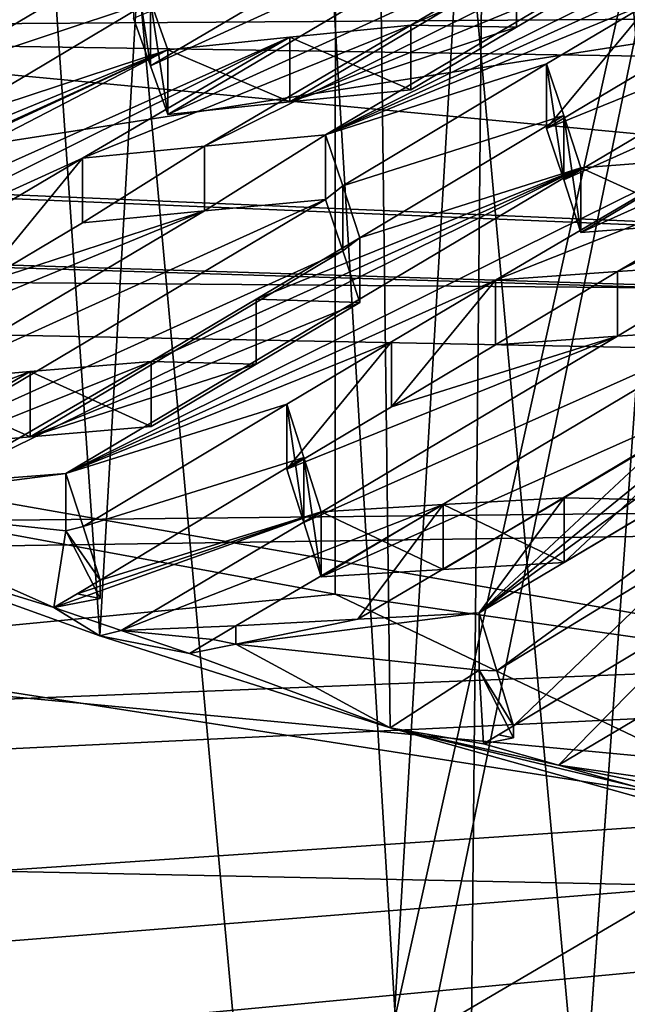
# Model space of a CAD drawing. Header units: metres. Extents: x -24 to 24, y -69 to 184.
# Tile 385 of 656: x -6.028 to -5.428, y 126.33 to 127.302. Entities that reach past the tile are written whole.
import ezdxf

# ---------------------------------------------------------------- set-up
doc = ezdxf.new("R2010")
doc.units = ezdxf.units.M
for name, color, linetype in [('1052', 7, 'CONTINUOUS'), ('1075', 7, 'CONTINUOUS'), ('1137', 7, 'CONTINUOUS'), ('1194', 7, 'CONTINUOUS'), ('1268', 7, 'CONTINUOUS'), ('1289', 7, 'CONTINUOUS'), ('1291', 7, 'CONTINUOUS'), ('1380', 7, 'CONTINUOUS'), ('1566', 7, 'CONTINUOUS'), ('1629', 7, 'CONTINUOUS'), ('1905', 7, 'CONTINUOUS'), ('1946', 7, 'CONTINUOUS'), ('1949', 7, 'CONTINUOUS'), ('2139', 7, 'CONTINUOUS'), ('2178', 7, 'CONTINUOUS'), ('2446', 7, 'CONTINUOUS'), ('2488', 7, 'CONTINUOUS'), ('2496', 7, 'CONTINUOUS'), ('2609', 7, 'CONTINUOUS'), ('2630', 7, 'CONTINUOUS'), ('2747', 7, 'CONTINUOUS'), ('2749', 7, 'CONTINUOUS'), ('2842', 7, 'CONTINUOUS'), ('2933', 7, 'CONTINUOUS'), ('3122', 7, 'CONTINUOUS'), ('3159', 7, 'CONTINUOUS'), ('3209', 7, 'CONTINUOUS'), ('3236', 7, 'CONTINUOUS'), ('3299', 7, 'CONTINUOUS'), ('3485', 7, 'CONTINUOUS'), ('3592', 7, 'CONTINUOUS'), ('367', 7, 'CONTINUOUS'), ('369', 7, 'CONTINUOUS'), ('373', 7, 'CONTINUOUS'), ('3745', 7, 'CONTINUOUS'), ('383', 7, 'CONTINUOUS'), ('3849', 7, 'CONTINUOUS'), ('3964', 2, 'CONTINUOUS'), ('417', 2, 'CONTINUOUS'), ('424', 3, 'CONTINUOUS'), ('434', 7, 'CONTINUOUS'), ('472', 7, 'CONTINUOUS'), ('475', 7, 'CONTINUOUS'), ('554', 2, 'CONTINUOUS'), ('563', 2, 'CONTINUOUS'), ('750', 7, 'CONTINUOUS'), ('853', 7, 'CONTINUOUS')]:
    doc.layers.add(name, color=color, linetype=linetype)

msp = doc.modelspace()

# ---------------------------------------------------------------- linework, layer by layer
at = {"layer": '1052'}
for points in [[(-6.299234, 126.678901, 212.52101), (-5.257817, 126.516728, 211.915774), (-6.299234, 125.90616, 212.728066)], [(-6.299234, 125.90616, 212.728066), (-5.257817, 126.516728, 211.915774), (-5.25783, 125.743989, 212.122836)]]:
    msp.add_3dface(points, dxfattribs=at)
at = {"layer": '1075'}
for points in [[(-5.71624, 126.734849, 212.729813), (-6.299234, 126.678901, 212.52101), (-6.696265, 126.915251, 213.403079)], [(-5.257817, 126.516728, 211.915774), (-6.299234, 126.678901, 212.52101), (-5.71624, 126.734849, 212.729813)], [(-4.664205, 126.583963, 212.166698), (-5.257817, 126.516728, 211.915774), (-5.71624, 126.734849, 212.729813)]]:
    msp.add_3dface(points, dxfattribs=at)
at = {"layer": '1137'}
for points in [[(-5.898549, 127.320322, 218.740301), (-5.915499, 127.36747, 218.860954), (-5.898549, 127.256503, 218.757402)], [(-5.898549, 127.256503, 218.757402), (-5.915499, 127.36747, 218.860954), (-5.915499, 127.303684, 218.878046)], [(-5.881587, 127.208587, 218.636855), (-5.898549, 127.320322, 218.740301), (-5.898549, 127.256503, 218.757402)], [(-5.881587, 127.272441, 218.619746), (-5.898549, 127.320322, 218.740301), (-5.881587, 127.208587, 218.636855)]]:
    msp.add_3dface(points, dxfattribs=at)
at = {"layer": '1194'}
for points in [[(-5.317876, 126.997386, 217.829794), (-5.747108, 126.805651, 217.687318), (-5.437545, 126.989547, 217.883211)], [(-5.730115, 126.752044, 217.568053), (-5.747108, 126.805651, 217.687318), (-5.317876, 126.997386, 217.829794)], [(-5.300968, 126.943476, 217.711278), (-5.730115, 126.752044, 217.568053), (-5.317876, 126.997386, 217.829794)], [(-5.747108, 126.805651, 217.687318), (-5.764027, 126.858457, 217.806211), (-5.437545, 126.989547, 217.883211)], [(-5.437545, 126.989547, 217.883211), (-5.764027, 126.858457, 217.806211), (-5.660573, 126.920006, 217.871902)], [(-5.557907, 126.981085, 217.937093), (-5.437545, 126.989547, 217.883211), (-5.660573, 126.920006, 217.871902)], [(-5.609843, 126.759348, 217.51452), (-5.730115, 126.752044, 217.568053), (-5.300968, 126.943476, 217.711278)], [(-5.490084, 126.766056, 217.461367), (-5.609843, 126.759348, 217.51452), (-5.300968, 126.943476, 217.711278)], [(-5.386626, 126.827608, 217.52706), (-5.490084, 126.766056, 217.461367), (-5.300968, 126.943476, 217.711278)]]:
    msp.add_3dface(points, dxfattribs=at)
at = {"layer": '1268'}
for points in [[(-5.437545, 127.05344, 217.866091), (-5.557907, 126.981085, 217.937093), (-5.557907, 127.045029, 217.919959)], [(-5.437545, 126.989547, 217.883211), (-5.557907, 126.981085, 217.937093), (-5.437545, 127.05344, 217.866091)], [(-5.317876, 126.997386, 217.829794), (-5.437545, 126.989547, 217.883211), (-5.317876, 127.061228, 217.812687)], [(-5.317876, 127.061228, 217.812687), (-5.437545, 126.989547, 217.883211), (-5.437545, 127.05344, 217.866091)]]:
    msp.add_3dface(points, dxfattribs=at)
at = {"layer": '1289'}
for points in [[(-5.570019, 126.587257, 217.008622), (-5.540363, 126.593147, 217.030603), (-5.555169, 126.596065, 217.018058)], [(-5.540363, 126.593147, 217.030603), (-5.540363, 126.604846, 217.027468), (-5.555169, 126.596065, 217.018058)]]:
    msp.add_3dface(points, dxfattribs=at)
at = {"layer": '1291'}
for points in [[(-5.490084, 126.830195, 217.444181), (-5.386626, 126.827608, 217.52706), (-5.38663, 126.891646, 217.509898)], [(-5.490084, 126.766056, 217.461367), (-5.386626, 126.827608, 217.52706), (-5.490084, 126.830195, 217.444181)]]:
    msp.add_3dface(points, dxfattribs=at)
at = {"layer": '1380'}
for points in [[(-6.696259, 127.929471, 213.131314), (-5.716141, 127.749056, 212.457993), (-6.696265, 126.915251, 213.403079)], [(-5.716141, 127.749056, 212.457993), (-5.71624, 126.734849, 212.729813), (-6.696265, 126.915251, 213.403079)], [(-5.716141, 127.749056, 212.457993), (-4.664205, 126.583963, 212.166698), (-5.71624, 126.734849, 212.729813)], [(-5.716141, 127.749056, 212.457993), (-4.664138, 127.598177, 211.894908), (-4.664205, 126.583963, 212.166698)]]:
    msp.add_3dface(points, dxfattribs=at)
at = {"layer": '1566'}
for points in [[(-5.557907, 127.045029, 217.919959), (-5.660573, 126.920006, 217.871902), (-5.660569, 126.984049, 217.854745)], [(-5.557907, 126.981085, 217.937093), (-5.660573, 126.920006, 217.871902), (-5.557907, 127.045029, 217.919959)], [(-5.660573, 126.920006, 217.871902), (-5.764027, 126.858457, 217.806211), (-5.660569, 126.984049, 217.854745)], [(-5.660569, 126.984049, 217.854745), (-5.764027, 126.858457, 217.806211), (-5.764027, 126.922596, 217.789025)]]:
    msp.add_3dface(points, dxfattribs=at)
at = {"layer": '1629'}
for points in [[(-5.982145, 126.854071, 217.777658), (-5.965245, 126.801887, 217.658748), (-5.982145, 126.79739, 217.792845)], [(-5.965245, 126.801887, 217.658748), (-5.948233, 126.748793, 217.539195), (-5.982145, 126.79739, 217.792845)], [(-5.982145, 126.79739, 217.792845), (-5.948233, 126.748793, 217.539195), (-5.948233, 126.730722, 217.544037)]]:
    msp.add_3dface(points, dxfattribs=at)
at = {"layer": '1905'}
for points in [[(-6.697825, 127.293615, 232.201819), (-5.59041, 127.466069, 232.845426), (-5.257817, 127.303716, 232.239518)], [(-6.299234, 127.141544, 231.634281), (-6.697825, 127.293615, 232.201819), (-5.257817, 127.303716, 232.239518)]]:
    msp.add_3dface(points, dxfattribs=at)
at = {"layer": '1946'}
for points in [[(-5.764027, 126.858457, 217.806211), (-5.747108, 126.805651, 217.687318), (-5.764027, 126.922596, 217.789025)], [(-5.764027, 126.922596, 217.789025), (-5.747108, 126.805651, 217.687318), (-5.747108, 126.869836, 217.670119)], [(-5.747108, 126.869836, 217.670119), (-5.730115, 126.752044, 217.568053), (-5.730115, 126.816278, 217.550841)], [(-5.747108, 126.805651, 217.687318), (-5.730115, 126.752044, 217.568053), (-5.747108, 126.869836, 217.670119)]]:
    msp.add_3dface(points, dxfattribs=at)
at = {"layer": '1949'}
for points in [[(-5.574274, 126.659815, 217.27941), (-5.574274, 126.716496, 217.264223), (-5.55682, 126.659278, 217.142295)], [(-5.540363, 126.604846, 217.027468), (-5.574274, 126.659815, 217.27941), (-5.55682, 126.659278, 217.142295)], [(-5.574274, 126.659815, 217.27941), (-5.540363, 126.604846, 217.027468), (-5.540363, 126.593147, 217.030603)]]:
    msp.add_3dface(points, dxfattribs=at)
at = {"layer": '2139'}
for points in [[(-5.641556, 127.296597, 218.510342), (-5.760936, 127.284833, 218.564687), (-5.641556, 127.232863, 218.527419)], [(-5.760936, 127.284833, 218.564687), (-5.881587, 127.272441, 218.619746), (-5.760935, 127.22104, 218.58178)], [(-5.641556, 127.232863, 218.527419), (-5.760936, 127.284833, 218.564687), (-5.760935, 127.22104, 218.58178)], [(-5.881587, 127.272441, 218.619746), (-5.881587, 127.208587, 218.636855), (-5.760935, 127.22104, 218.58178)]]:
    msp.add_3dface(points, dxfattribs=at)
at = {"layer": '2178'}
for points in [[(-5.965778, 127.165448, 218.437991), (-5.965778, 127.101463, 218.455136), (-6.067756, 127.041107, 218.390297)], [(-6.067746, 127.105194, 218.373133), (-5.965778, 127.165448, 218.437991), (-6.067756, 127.041107, 218.390297)]]:
    msp.add_3dface(points, dxfattribs=at)
at = {"layer": '2446'}
for points in [[(-5.691835, 127.086822, 218.089456), (-5.794241, 127.026056, 218.024387), (-5.691835, 127.02287, 218.106592)], [(-5.794241, 127.026056, 218.024387), (-5.897954, 126.964513, 217.958488), (-5.794236, 126.962011, 218.041552)], [(-5.691835, 127.02287, 218.106592), (-5.794241, 127.026056, 218.024387), (-5.794236, 126.962011, 218.041552)], [(-5.794236, 126.962011, 218.041552), (-5.897954, 126.964513, 217.958488), (-5.897954, 126.900366, 217.975676)]]:
    msp.add_3dface(points, dxfattribs=at)
at = {"layer": '2488'}
for points in [[(-5.490084, 126.766056, 217.461367), (-5.490084, 126.830195, 217.444181), (-5.609843, 126.823534, 217.497322)], [(-5.730115, 126.816278, 217.550841), (-5.609843, 126.759348, 217.51452), (-5.609843, 126.823534, 217.497322)], [(-5.609843, 126.759348, 217.51452), (-5.490084, 126.766056, 217.461367), (-5.609843, 126.823534, 217.497322)], [(-5.730115, 126.752044, 217.568053), (-5.609843, 126.759348, 217.51452), (-5.730115, 126.816278, 217.550841)]]:
    msp.add_3dface(points, dxfattribs=at)
at = {"layer": '2496'}
for points in [[(-5.948233, 126.730722, 217.544037), (-5.948233, 126.748793, 217.539195), (-5.971082, 126.735217, 217.524681)], [(-5.99392, 126.721648, 217.510175), (-5.948233, 126.730722, 217.544037), (-5.971082, 126.735217, 217.524681)]]:
    msp.add_3dface(points, dxfattribs=at)
at = {"layer": '2609'}
for points in [[(-6.222175, 126.823122, 217.888881), (-5.982145, 126.79739, 217.792845), (-5.99392, 126.721648, 217.510175)], [(-6.213622, 126.78908, 217.761833), (-6.222175, 126.823122, 217.888881), (-5.99392, 126.721648, 217.510175)], [(-5.982145, 126.79739, 217.792845), (-5.948233, 126.730722, 217.544037), (-5.99392, 126.721648, 217.510175)], [(-5.948682, 126.69396, 217.406842), (-6.213622, 126.78908, 217.761833), (-5.99392, 126.721648, 217.510175)], [(-5.948682, 126.69396, 217.406842), (-5.99392, 126.721648, 217.510175), (-5.927598, 126.698934, 217.425404)], [(-5.859993, 126.676475, 217.341584), (-5.948682, 126.69396, 217.406842), (-5.927598, 126.698934, 217.425404)], [(-5.66198, 126.603138, 217.067887), (-5.948682, 126.69396, 217.406842), (-5.859993, 126.676475, 217.341584)], [(-5.814305, 126.685548, 217.375447), (-5.66198, 126.603138, 217.067887), (-5.859993, 126.676475, 217.341584)], [(-5.66198, 126.603138, 217.067887), (-5.814305, 126.685548, 217.375447), (-5.574274, 126.659815, 217.27941)], [(-5.66198, 126.603138, 217.067887), (-5.574274, 126.659815, 217.27941), (-5.570019, 126.587257, 217.008622)], [(-5.574274, 126.659815, 217.27941), (-5.540363, 126.593147, 217.030603), (-5.570019, 126.587257, 217.008622)], [(-5.420376, 126.545205, 216.85168), (-5.66198, 126.603138, 217.067887), (-5.495768, 126.56608, 216.929586)], [(-5.66198, 126.603138, 217.067887), (-5.570019, 126.587257, 217.008622), (-5.495768, 126.56608, 216.929586)], [(-5.35479, 126.51701, 216.746453), (-5.66198, 126.603138, 217.067887), (-5.420376, 126.545205, 216.85168)]]:
    msp.add_3dface(points, dxfattribs=at)
at = {"layer": '2630'}
for points in [[(-5.490699, 127.20762, 218.220361), (-5.507629, 127.258489, 218.339858), (-5.4907, 127.143861, 218.237446)], [(-5.4907, 127.143861, 218.237446), (-5.507629, 127.258489, 218.339858), (-5.507629, 127.194771, 218.356931)], [(-5.473717, 127.09214, 218.117759), (-5.490699, 127.20762, 218.220361), (-5.4907, 127.143861, 218.237446)], [(-5.473717, 127.155944, 218.100663), (-5.490699, 127.20762, 218.220361), (-5.473717, 127.09214, 218.117759)]]:
    msp.add_3dface(points, dxfattribs=at)
at = {"layer": '2747'}
for points in [[(-5.982145, 126.854071, 217.777658), (-5.982145, 126.79739, 217.792845), (-6.222175, 126.823122, 217.888881)], [(-5.982145, 126.854071, 217.777658), (-6.222175, 126.823122, 217.888881), (-6.105676, 126.844414, 217.833219)]]:
    msp.add_3dface(points, dxfattribs=at)
at = {"layer": '2749'}
for points in [[(-5.814305, 126.70362, 217.370604), (-5.814305, 126.685548, 217.375447), (-5.837155, 126.690044, 217.356091)], [(-5.814305, 126.685548, 217.375447), (-5.859993, 126.676475, 217.341584), (-5.837155, 126.690044, 217.356091)]]:
    msp.add_3dface(points, dxfattribs=at)
at = {"layer": '2842'}
for points in [[(-5.061479, 127.337257, 218.379561), (-5.4907, 127.143861, 218.237446), (-5.180975, 127.32753, 218.43341)], [(-5.473717, 127.09214, 218.117759), (-5.4907, 127.143861, 218.237446), (-5.061479, 127.337257, 218.379561)], [(-5.473717, 127.09214, 218.117759), (-5.061479, 127.337257, 218.379561), (-5.044559, 127.285223, 218.260449)], [(-5.507629, 127.194771, 218.356931), (-5.403691, 127.256475, 218.422966), (-5.180975, 127.32753, 218.43341)], [(-5.4907, 127.143861, 218.237446), (-5.507629, 127.194771, 218.356931), (-5.180975, 127.32753, 218.43341)], [(-5.473717, 127.09214, 218.117759), (-5.044559, 127.285223, 218.260449), (-5.353316, 127.101208, 218.063699)]]:
    msp.add_3dface(points, dxfattribs=at)
at = {"layer": '2933'}
for points in [[(-5.725747, 127.124452, 218.346044), (-6.137985, 126.879862, 218.084102), (-6.154957, 126.930016, 218.204123)], [(-5.845182, 127.113264, 218.400259), (-5.725747, 127.124452, 218.346044), (-6.154957, 126.930016, 218.204123)], [(-6.137985, 126.879862, 218.084102), (-5.725747, 127.124452, 218.346044), (-5.708812, 127.074045, 218.226384)], [(-6.171897, 126.979459, 218.324086), (-5.845182, 127.113264, 218.400259), (-6.154957, 126.930016, 218.204123)], [(-5.845182, 127.113264, 218.400259), (-6.171897, 126.979459, 218.324086), (-6.067756, 127.041107, 218.390297)], [(-5.965778, 127.101463, 218.455136), (-5.845182, 127.113264, 218.400259), (-6.067756, 127.041107, 218.390297)], [(-6.017519, 126.890404, 218.029618), (-6.137985, 126.879862, 218.084102), (-5.708812, 127.074045, 218.226384)], [(-5.691835, 127.02287, 218.106592), (-6.017519, 126.890404, 218.029618), (-5.708812, 127.074045, 218.226384)], [(-5.691835, 127.02287, 218.106592), (-5.794236, 126.962011, 218.041552), (-6.017519, 126.890404, 218.029618)], [(-5.794236, 126.962011, 218.041552), (-5.897954, 126.900366, 217.975676), (-6.017519, 126.890404, 218.029618)]]:
    msp.add_3dface(points, dxfattribs=at)
at = {"layer": '3122'}
for points in [[(-5.473717, 127.155944, 218.100663), (-5.353316, 127.101208, 218.063699), (-5.353316, 127.164959, 218.046617)], [(-5.473717, 127.155944, 218.100663), (-5.473717, 127.09214, 218.117759), (-5.353316, 127.101208, 218.063699)]]:
    msp.add_3dface(points, dxfattribs=at)
at = {"layer": '3159'}
for points in [[(-5.504279, 127.607086, 219.119064), (-6.133617, 127.294752, 218.85071), (-6.252801, 127.280592, 218.905613)], [(-5.625189, 127.592557, 219.174806), (-5.504279, 127.607086, 219.119064), (-6.252801, 127.280592, 218.905613)], [(-6.133617, 127.294752, 218.85071), (-5.504279, 127.607086, 219.119064), (-5.70938, 127.488472, 218.992272)], [(-5.625189, 127.592557, 219.174806), (-6.252801, 127.280592, 218.905613), (-6.049426, 127.398731, 219.033273)], [(-5.096726, 127.500363, 218.597498), (-5.725747, 127.18832, 218.328931), (-5.217319, 127.489324, 218.65217)], [(-5.30151, 127.380652, 218.470865), (-5.725747, 127.18832, 218.328931), (-5.096726, 127.500363, 218.597498)], [(-6.133617, 127.294752, 218.85071), (-5.70938, 127.488472, 218.992272), (-5.810904, 127.428887, 218.927588)], [(-5.845182, 127.17719, 218.38313), (-5.641556, 127.296597, 218.510342), (-5.217319, 127.489324, 218.65217)], [(-5.725747, 127.18832, 218.328931), (-5.845182, 127.17719, 218.38313), (-5.217319, 127.489324, 218.65217)], [(-5.217319, 127.489324, 218.65217), (-5.641556, 127.296597, 218.510342), (-5.537383, 127.358198, 218.576591)], [(-5.915499, 127.36747, 218.860954), (-6.133617, 127.294752, 218.85071), (-5.810904, 127.428887, 218.927588)], [(-5.725747, 127.18832, 218.328931), (-5.30151, 127.380652, 218.470865), (-5.403682, 127.320099, 218.405925)], [(-6.133617, 127.294752, 218.85071), (-5.915499, 127.36747, 218.860954), (-6.116665, 127.248016, 218.729928)], [(-5.915499, 127.36747, 218.860954), (-5.898549, 127.320322, 218.740301), (-6.116665, 127.248016, 218.729928)], [(-5.317876, 127.061228, 217.812687), (-5.437545, 127.05344, 217.866091), (-4.809449, 127.363334, 218.135631)], [(-5.437545, 127.05344, 217.866091), (-5.233686, 127.173339, 217.993071), (-4.809449, 127.363334, 218.135631)], [(-5.898549, 127.320322, 218.740301), (-6.099705, 127.200575, 218.609273), (-6.116665, 127.248016, 218.729928)], [(-5.898549, 127.320322, 218.740301), (-5.881587, 127.272441, 218.619746), (-6.099705, 127.200575, 218.609273)], [(-5.507629, 127.258489, 218.339858), (-5.725747, 127.18832, 218.328931), (-5.403682, 127.320099, 218.405925)], [(-5.965778, 127.165448, 218.437991), (-5.760936, 127.284833, 218.564687), (-5.641556, 127.296597, 218.510342)], [(-5.845182, 127.17719, 218.38313), (-5.965778, 127.165448, 218.437991), (-5.641556, 127.296597, 218.510342)], [(-5.881587, 127.272441, 218.619746), (-5.760936, 127.284833, 218.564687), (-6.478318, 126.96334, 218.336543)], [(-5.760936, 127.284833, 218.564687), (-6.390015, 126.972403, 218.296248), (-6.478318, 126.96334, 218.336543)], [(-5.965778, 127.165448, 218.437991), (-6.390015, 126.972403, 218.296248), (-5.760936, 127.284833, 218.564687)], [(-6.567288, 126.953969, 218.377207), (-5.881587, 127.272441, 218.619746), (-6.478318, 126.96334, 218.336543)], [(-5.881587, 127.272441, 218.619746), (-6.567288, 126.953969, 218.377207), (-6.305824, 127.079126, 218.478075)], [(-5.881587, 127.272441, 218.619746), (-6.305824, 127.079126, 218.478075), (-6.201505, 127.140602, 218.544474)], [(-5.881587, 127.272441, 218.619746), (-6.201505, 127.140602, 218.544474), (-6.099705, 127.200575, 218.609273)], [(-5.725747, 127.18832, 218.328931), (-5.507629, 127.258489, 218.339858), (-5.708812, 127.137954, 218.209259)], [(-5.507629, 127.258489, 218.339858), (-5.490699, 127.20762, 218.220361), (-5.708812, 127.137954, 218.209259)], [(-5.490699, 127.20762, 218.220361), (-5.691835, 127.086822, 218.089456), (-5.708812, 127.137954, 218.209259)], [(-5.691835, 127.086822, 218.089456), (-5.490699, 127.20762, 218.220361), (-5.473717, 127.155944, 218.100663)], [(-5.233686, 127.173339, 217.993071), (-5.557907, 127.045029, 217.919959), (-5.353316, 127.164959, 218.046617)], [(-5.233686, 127.173339, 217.993071), (-5.437545, 127.05344, 217.866091), (-5.557907, 127.045029, 217.919959)], [(-6.390015, 126.972403, 218.296248), (-5.965778, 127.165448, 218.437991), (-6.067746, 127.105194, 218.373133)], [(-5.982145, 126.854071, 217.777658), (-5.473717, 127.155944, 218.100663), (-5.353316, 127.164959, 218.046617)], [(-5.557907, 127.045029, 217.919959), (-5.982145, 126.854071, 217.777658), (-5.353316, 127.164959, 218.046617)], [(-5.897954, 126.964513, 217.958488), (-5.473717, 127.155944, 218.100663), (-6.105676, 126.844414, 217.833219)], [(-5.473717, 127.155944, 218.100663), (-5.982145, 126.854071, 217.777658), (-6.105676, 126.844414, 217.833219)], [(-5.897954, 126.964513, 217.958488), (-5.794241, 127.026056, 218.024387), (-5.473717, 127.155944, 218.100663)], [(-5.794241, 127.026056, 218.024387), (-5.691835, 127.086822, 218.089456), (-5.473717, 127.155944, 218.100663)], [(-5.065847, 127.018369, 217.587229), (-5.574274, 126.716496, 217.264223), (-5.082859, 127.073738, 217.706168)], [(-5.574274, 126.716496, 217.264223), (-5.283965, 126.952628, 217.575115), (-5.082859, 127.073738, 217.706168)], [(-5.557907, 127.045029, 217.919959), (-5.660569, 126.984049, 217.854745), (-5.982145, 126.854071, 217.777658)], [(-5.55682, 126.659278, 217.142295), (-5.574274, 126.716496, 217.264223), (-5.065847, 127.018369, 217.587229)], [(-5.356157, 126.781765, 217.276463), (-5.55682, 126.659278, 217.142295), (-5.065847, 127.018369, 217.587229)], [(-5.660569, 126.984049, 217.854745), (-5.764027, 126.922596, 217.789025), (-5.982145, 126.854071, 217.777658)], [(-5.897954, 126.964513, 217.958488), (-6.222175, 126.834821, 217.885747), (-6.017519, 126.954606, 218.012415)], [(-6.222175, 126.834821, 217.885747), (-5.897954, 126.964513, 217.958488), (-6.105676, 126.844414, 217.833219)], [(-6.31155, 126.841236, 217.956482), (-6.137985, 126.94412, 218.066884), (-6.017519, 126.954606, 218.012415)], [(-6.222175, 126.834821, 217.885747), (-6.31155, 126.841236, 217.956482), (-6.017519, 126.954606, 218.012415)], [(-5.283965, 126.952628, 217.575115), (-5.574274, 126.716496, 217.264223), (-5.38663, 126.891646, 217.509898)], [(-5.764027, 126.922596, 217.789025), (-5.965245, 126.801887, 217.658748), (-5.982145, 126.854071, 217.777658)], [(-5.965245, 126.801887, 217.658748), (-5.764027, 126.922596, 217.789025), (-5.747108, 126.869836, 217.670119)], [(-5.490084, 126.830195, 217.444181), (-5.38663, 126.891646, 217.509898), (-5.574274, 126.716496, 217.264223)], [(-5.948233, 126.748793, 217.539195), (-5.965245, 126.801887, 217.658748), (-5.747108, 126.869836, 217.670119)], [(-5.948233, 126.748793, 217.539195), (-5.747108, 126.869836, 217.670119), (-5.730115, 126.816278, 217.550841)], [(-5.490084, 126.830195, 217.444181), (-5.693883, 126.710359, 217.317159), (-5.609843, 126.823534, 217.497322)], [(-5.574274, 126.716496, 217.264223), (-5.693883, 126.710359, 217.317159), (-5.490084, 126.830195, 217.444181)], [(-5.730115, 126.816278, 217.550841), (-5.609843, 126.823534, 217.497322), (-5.927598, 126.698934, 217.425404)], [(-5.609843, 126.823534, 217.497322), (-5.814305, 126.70362, 217.370604), (-5.927598, 126.698934, 217.425404)], [(-5.693883, 126.710359, 217.317159), (-5.814305, 126.70362, 217.370604), (-5.609843, 126.823534, 217.497322)], [(-5.99392, 126.721648, 217.510175), (-5.730115, 126.816278, 217.550841), (-5.927598, 126.698934, 217.425404)], [(-5.730115, 126.816278, 217.550841), (-5.99392, 126.721648, 217.510175), (-5.971082, 126.735217, 217.524681)], [(-5.948233, 126.748793, 217.539195), (-5.730115, 126.816278, 217.550841), (-5.971082, 126.735217, 217.524681)], [(-5.356157, 126.781765, 217.276463), (-5.540363, 126.604846, 217.027468), (-5.55682, 126.659278, 217.142295)], [(-5.356157, 126.781765, 217.276463), (-5.339266, 126.725835, 217.158625), (-5.540363, 126.604846, 217.027468)], [(-5.570019, 126.587257, 217.008622), (-5.339266, 126.725835, 217.158625), (-5.495768, 126.56608, 216.929586)], [(-5.339266, 126.725835, 217.158625), (-5.570019, 126.587257, 217.008622), (-5.555169, 126.596065, 217.018058)], [(-5.540363, 126.604846, 217.027468), (-5.339266, 126.725835, 217.158625), (-5.555169, 126.596065, 217.018058)], [(-5.339266, 126.725835, 217.158625), (-5.322245, 126.668971, 217.040014), (-5.495768, 126.56608, 216.929586)], [(-5.927598, 126.698934, 217.425404), (-5.814305, 126.70362, 217.370604), (-5.837155, 126.690044, 217.356091)], [(-5.859993, 126.676475, 217.341584), (-5.927598, 126.698934, 217.425404), (-5.837155, 126.690044, 217.356091)], [(-5.322245, 126.668971, 217.040014), (-5.406435, 126.553458, 216.860542), (-5.495768, 126.56608, 216.929586)], [(-5.413416, 126.549325, 216.856104), (-5.420376, 126.545205, 216.85168), (-5.495768, 126.56608, 216.929586)], [(-5.406435, 126.553458, 216.860542), (-5.413416, 126.549325, 216.856104), (-5.495768, 126.56608, 216.929586)]]:
    msp.add_3dface(points, dxfattribs=at)
at = {"layer": '3209'}
for points in [[(-5.537383, 127.358198, 218.576591), (-5.641556, 127.296597, 218.510342), (-5.537372, 127.294568, 218.593649)], [(-5.435437, 127.35493, 218.658452), (-5.537383, 127.358198, 218.576591), (-5.537372, 127.294568, 218.593649)], [(-5.641556, 127.296597, 218.510342), (-5.641556, 127.232863, 218.527419), (-5.537372, 127.294568, 218.593649)]]:
    msp.add_3dface(points, dxfattribs=at)
at = {"layer": '3236'}
for points in [[(-5.897954, 126.900366, 217.975676), (-5.897954, 126.964513, 217.958488), (-6.017519, 126.954606, 218.012415)], [(-6.137985, 126.94412, 218.066884), (-6.017519, 126.890404, 218.029618), (-6.017519, 126.954606, 218.012415)], [(-6.017519, 126.890404, 218.029618), (-5.897954, 126.900366, 217.975676), (-6.017519, 126.954606, 218.012415)], [(-6.137985, 126.94412, 218.066884), (-6.137985, 126.879862, 218.084102), (-6.017519, 126.890404, 218.029618)]]:
    msp.add_3dface(points, dxfattribs=at)
at = {"layer": '3299'}
for points in [[(-5.725747, 127.124452, 218.346044), (-5.725747, 127.18832, 218.328931), (-5.708812, 127.137954, 218.209259)], [(-5.708812, 127.074045, 218.226384), (-5.725747, 127.124452, 218.346044), (-5.708812, 127.137954, 218.209259)], [(-5.691835, 127.086822, 218.089456), (-5.708812, 127.074045, 218.226384), (-5.708812, 127.137954, 218.209259)], [(-5.691835, 127.086822, 218.089456), (-5.691835, 127.02287, 218.106592), (-5.708812, 127.074045, 218.226384)]]:
    msp.add_3dface(points, dxfattribs=at)
at = {"layer": '3485'}
for points in [[(-4.417493, 127.606514, 233.369574), (-5.59041, 127.466069, 232.845426), (-4.914055, 120.002389, 235.188682)], [(-5.59041, 127.466069, 232.845426), (-6.697825, 127.293615, 232.201819), (-6.038016, 119.851904, 234.627063)], [(-5.59041, 127.466069, 232.845426), (-6.038016, 119.851904, 234.627063), (-4.914055, 120.002389, 235.188682)]]:
    msp.add_3dface(points, dxfattribs=at)
at = {"layer": '3592'}
for points in [[(-5.881587, 127.208587, 218.636855), (-5.898549, 127.256503, 218.757402), (-5.469349, 127.451936, 218.89913)], [(-5.469349, 127.451936, 218.89913), (-5.898549, 127.256503, 218.757402), (-5.588549, 127.438745, 218.953781)], [(-5.881587, 127.208587, 218.636855), (-5.469349, 127.451936, 218.89913), (-5.452403, 127.403829, 218.778766)], [(-5.898549, 127.256503, 218.757402), (-5.915499, 127.303684, 218.878046), (-5.588549, 127.438745, 218.953781)], [(-5.760935, 127.22104, 218.58178), (-5.881587, 127.208587, 218.636855), (-5.452403, 127.403829, 218.778766)], [(-5.760935, 127.22104, 218.58178), (-5.452403, 127.403829, 218.778766), (-5.435437, 127.35493, 218.658452)], [(-5.760935, 127.22104, 218.58178), (-5.435437, 127.35493, 218.658452), (-5.537372, 127.294568, 218.593649)], [(-5.641556, 127.232863, 218.527419), (-5.760935, 127.22104, 218.58178), (-5.537372, 127.294568, 218.593649)]]:
    msp.add_3dface(points, dxfattribs=at)
at = {"layer": '367'}
for points in [[(-5.396133, 145.2, -23.642002), (-7.493662, -68.3, -23.063121), (-7.493662, 145.2, -23.063121)], [(-5.396133, -68.3, -23.642002), (-7.493662, -68.3, -23.063121), (-5.396133, 145.2, -23.642002)]]:
    msp.add_3dface(points, dxfattribs=at)
at = {"layer": '369'}
for points in [[(-5.396133, 145.2, 23.642002), (-7.493662, 145.2, 23.063121), (-6.892024, 125.285104, 23.25)], [(-4.96888, 125.287837, 23.735474), (-5.396133, 145.2, 23.642002), (-6.892024, 125.285104, 23.25)]]:
    msp.add_3dface(points, dxfattribs=at)
at = {"layer": '373'}
for points in [[(0, 146.423799, 240.142002), (-6.403596, 117.199254, 32.493216), (-6.468189, 146.382367, 240.147825)], [(-5.725305, 117.232454, 32.670329), (-6.403596, 117.199254, 32.493216), (0, 146.423799, 240.142002)], [(-5.042963, 117.261956, 32.827448), (-5.725305, 117.232454, 32.670329), (0, 146.423799, 240.142002)]]:
    msp.add_3dface(points, dxfattribs=at)
at = {"layer": '3745'}
msp.add_3dface([(-6.299234, 127.141544, 231.634281), (-5.257817, 127.303716, 232.239518), (-6.299234, 128.252358, 231.336639)], dxfattribs=at)
at = {"layer": '383'}
for points in [[(-3.619219, 127.716433, 241.135826), (-7.265873, 127.702389, 240.75718), (-3.658542, 127.023411, 240.484935)], [(-7.265873, 127.702389, 240.75718), (-7.303696, 127.367279, 240.419319), (-3.658542, 127.023411, 240.484935)], [(-7.303696, 127.367279, 240.419319), (-7.338459, 127.052701, 240.061953), (-3.658542, 127.023411, 240.484935)], [(-7.338459, 127.052701, 240.061953), (-7.370038, 126.759774, 239.686352), (-3.69179, 126.412365, 239.756236)], [(-3.658542, 127.023411, 240.484935), (-7.338459, 127.052701, 240.061953), (-3.69179, 126.412365, 239.756236)], [(-7.370038, 126.759774, 239.686352), (-7.39832, 126.489541, 239.293856), (-3.69179, 126.412365, 239.756236)], [(-7.39832, 126.489541, 239.293856), (-7.423205, 126.242965, 238.885861), (-3.718495, 125.89194, 238.960039)], [(-3.69179, 126.412365, 239.756236), (-7.39832, 126.489541, 239.293856), (-3.718495, 125.89194, 238.960039)]]:
    msp.add_3dface(points, dxfattribs=at)
at = {"layer": '3849'}
for points in [[(-5.507629, 127.194771, 218.356931), (-5.507629, 127.258489, 218.339858), (-5.403682, 127.320099, 218.405925)], [(-5.403691, 127.256475, 218.422966), (-5.507629, 127.194771, 218.356931), (-5.403682, 127.320099, 218.405925)]]:
    msp.add_3dface(points, dxfattribs=at)
at = {"layer": '3964'}
for points in [[(-5.928802, 127.547401, 211.705409), (-6.959525, 127.728275, 212.38044), (-6.75953, 125.74948, 212.756771)], [(-5.928802, 127.547401, 211.705409), (-6.75953, 125.74948, 212.756771), (-5.75, 125.579799, 212.123514)], [(-4.828665, 127.396446, 211.142036), (-5.928802, 127.547401, 211.705409), (-5.75, 125.579799, 212.123514)], [(-4.828665, 127.396446, 211.142036), (-5.75, 125.579799, 212.123514), (-4.677471, 125.438359, 211.595654)]]:
    msp.add_3dface(points, dxfattribs=at)
at = {"layer": '417'}
for points in [[(-5.143582, 128.628616, 233.127224), (-6.082739, 124.403723, 233.757454), (-6.315484, 128.467813, 232.527099)], [(-6.012381, 124.406604, 233.798032), (-6.082739, 124.403723, 233.757454), (-5.143582, 128.628616, 233.127224)], [(-4.93982, 124.444065, 234.343739), (-6.012381, 124.406604, 233.798032), (-5.143582, 128.628616, 233.127224)]]:
    msp.add_3dface(points, dxfattribs=at)
at = {"layer": '424'}
for points in [[(-5.948682, 126.69396, 217.406842), (-6.243922, 130.954254, 216.692551), (-6.213622, 126.78908, 217.761833)], [(-5.71407, 130.772306, 216.013513), (-6.243922, 130.954254, 216.692551), (-5.948682, 126.69396, 217.406842)], [(-5.66198, 126.603138, 217.067887), (-5.71407, 130.772306, 216.013513), (-5.948682, 126.69396, 217.406842)], [(-5.35479, 126.51701, 216.746453), (-5.71407, 130.772306, 216.013513), (-5.66198, 126.603138, 217.067887)], [(-5.10498, 130.607556, 215.398656), (-5.71407, 130.772306, 216.013513), (-5.35479, 126.51701, 216.746453)]]:
    msp.add_3dface(points, dxfattribs=at)
at = {"layer": '434'}
for points in [[(-6.610481, 142.024182, 235.649947), (-3.901686, 113.657335, 33.551181), (-3.305357, 142.081073, 235.75762)], [(-6.829221, 113.52059, 32.863011), (-5.864472, 113.57422, 33.13357), (-6.610481, 142.024182, 235.649947)], [(-5.864472, 113.57422, 33.13357), (-4.886055, 113.619935, 33.363486), (-6.610481, 142.024182, 235.649947)], [(-4.886055, 113.619935, 33.363486), (-3.901686, 113.657335, 33.551181), (-6.610481, 142.024182, 235.649947)]]:
    msp.add_3dface(points, dxfattribs=at)
at = {"layer": '472'}
for points in [[(-11.180242, 126.753421, 207.526519), (-11.322727, 127.094211, 207.492959), (0, 126.872209, 207.81001)], [(-11.156494, 126.706874, 207.531216), (-11.180242, 126.753421, 207.526519), (0, 126.872209, 207.81001)], [(-10.993399, 126.433918, 207.559384), (-11.156494, 126.706874, 207.531216), (0, 126.872209, 207.81001)], [(-10.93214, 126.347193, 207.568581), (-10.993399, 126.433918, 207.559384), (0, 126.872209, 207.81001)], [(-10.76569, 126.142064, 207.590903), (-10.93214, 126.347193, 207.568581), (0, 126.872209, 207.81001)], [(-10.655524, 126.025701, 207.603979), (-10.76569, 126.142064, 207.590903), (0, 126.872209, 207.81001)], [(-10.501233, 125.88308, 207.620513), (-10.655524, 126.025701, 207.603979), (0, 126.872209, 207.81001)], [(-10.333244, 125.750058, 207.636566), (-10.501233, 125.88308, 207.620513), (0, 126.872209, 207.81001)], [(-10.204468, 125.661344, 207.647713), (-10.333244, 125.750058, 207.636566), (0, 126.872209, 207.81001)], [(-9.972911, 125.52658, 207.66559), (-10.204468, 125.661344, 207.647713), (0, 126.872209, 207.81001)], [(-9.880632, 125.480803, 207.672021), (-9.972911, 125.52658, 207.66559), (0, 126.872209, 207.81001)], [(-9.584043, 125.360832, 207.690313), (-9.880632, 125.480803, 207.672021), (0, 126.872209, 207.81001)], [(-9.535463, 125.344865, 207.692987), (-9.584043, 125.360832, 207.690313), (0, 126.872209, 207.81001)], [(-9.178046, 125.256328, 207.710128), (-9.535463, 125.344865, 207.692987), (0, 126.872209, 207.81001)], [(-6.137258, 124.806722, 207.829393), (-9.178046, 125.256328, 207.710128), (0, 126.872209, 207.81001)], [(-3.070976, 124.541771, 207.933173), (-6.137258, 124.806722, 207.829393), (0, 126.872209, 207.81001)]]:
    msp.add_3dface(points, dxfattribs=at)
at = {"layer": '475'}
for points in [[(-11.47871, 127.619297, 207.511439), (0, 127.18221, 207.807006), (-11.469073, 127.491621, 207.493411)], [(0, 127.488684, 207.851892), (0, 127.18221, 207.807006), (-11.47871, 127.619297, 207.511439)], [(-11.469073, 127.491621, 207.493411), (0, 127.18221, 207.807006), (-11.468178, 127.485516, 207.492771)], [(-11.468178, 127.485516, 207.492771), (0, 127.18221, 207.807006), (-11.440843, 127.359807, 207.484019)], [(-11.440843, 127.359807, 207.484019), (0, 126.872209, 207.81001), (-11.43863, 127.352225, 207.48376)], [(0, 127.18221, 207.807006), (0, 126.872209, 207.81001), (-11.440843, 127.359807, 207.484019)], [(-11.43863, 127.352225, 207.48376), (0, 126.872209, 207.81001), (-11.39223, 127.226335, 207.483876)], [(-11.39223, 127.226335, 207.483876), (0, 126.872209, 207.81001), (-11.389928, 127.221182, 207.484058)], [(0, 126.872209, 207.81001), (-11.322727, 127.094211, 207.492959), (-11.389928, 127.221182, 207.484058)]]:
    msp.add_3dface(points, dxfattribs=at)
at = {"layer": '554'}
for points in [[(-6.089002, 145.7, -21.400621), (-4.088499, 117.5, -21.871138), (-4.088427, 145.7, -21.871151)], [(-6.088987, 117.5, -21.400625), (-4.088499, 117.5, -21.871138), (-6.089002, 145.7, -21.400621)]]:
    msp.add_3dface(points, dxfattribs=at)
at = {"layer": '563'}
for points in [[(-6.089002, 145.7, 21.400621), (-4.088427, 145.7, 21.871151), (-6.088987, 117.5, 21.400625)], [(-6.088987, 117.5, 21.400625), (-4.088427, 145.7, 21.871151), (-4.088499, 117.5, 21.871138)]]:
    msp.add_3dface(points, dxfattribs=at)
at = {"layer": '750'}
for points in [[(-5.693883, 126.710359, 217.317159), (-5.574274, 126.716496, 217.264223), (-5.814305, 126.685548, 217.375447)], [(-5.814305, 126.685548, 217.375447), (-5.574274, 126.716496, 217.264223), (-5.574274, 126.659815, 217.27941)], [(-5.814305, 126.70362, 217.370604), (-5.693883, 126.710359, 217.317159), (-5.814305, 126.685548, 217.375447)]]:
    msp.add_3dface(points, dxfattribs=at)
at = {"layer": '853'}
for points in [[(-5.845182, 127.17719, 218.38313), (-5.725747, 127.18832, 218.328931), (-5.845182, 127.113264, 218.400259)], [(-5.845182, 127.113264, 218.400259), (-5.725747, 127.18832, 218.328931), (-5.725747, 127.124452, 218.346044)], [(-5.965778, 127.101463, 218.455136), (-5.845182, 127.17719, 218.38313), (-5.845182, 127.113264, 218.400259)], [(-5.965778, 127.165448, 218.437991), (-5.845182, 127.17719, 218.38313), (-5.965778, 127.101463, 218.455136)]]:
    msp.add_3dface(points, dxfattribs=at)

doc.saveas('drawing.dxf')
